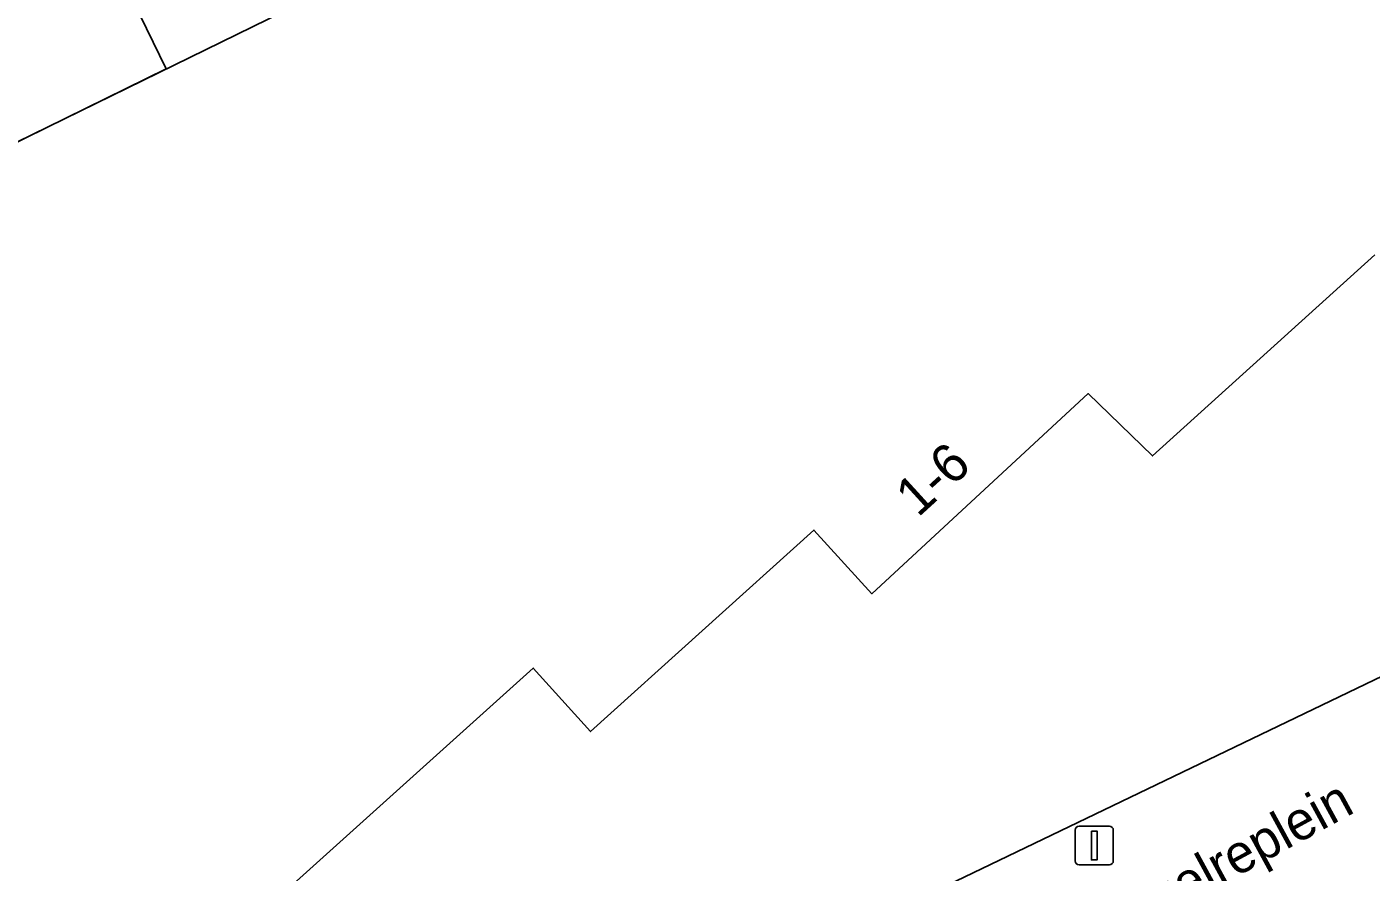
# Model space of a CAD drawing. Extents: x 162172 to 163187, y 382874 to 383685.
# Drawn here: x 162950.36 to 162985.24, y 383583.15 to 383605.1 of the extents above; entities that cross this region are included whole.
import ezdxf

# ---------------------------------------------------------------- set-up
doc = ezdxf.new("R2010")
doc.units = 0
for name, color, linetype in [('IMGEO_Lichtmast', 7, 'Continuous'), ('IMGEO_Lijnafwatering', 7, 'Continuous'), ('IMGEO_Openbare_ruimte_label', 7, 'Continuous'), ('IMGEO_Pand', 7, 'Continuous'), ('IMGEO_Pand_nummerreeks', 7, 'Continuous'), ('IMGEO_Pand_overbouw', 7, 'Continuous'), ('IMGEO_Voetgangersgebied_open', 7, 'Continuous')]:
    doc.layers.add(name, color=color, linetype=linetype)

msp = doc.modelspace()

# ---------------------------------------------------------------- linework, layer by layer
at = {"layer": 'IMGEO_Lichtmast'}
for p, q in [((162977.564, 383583.447), (162977.564, 383584.247)), ((162977.564, 383584.247), (162977.564, 383583.447)), ((162977.664, 383584.347), (162978.454, 383584.347)), ((162978.454, 383584.347), (162977.664, 383584.347)), ((162978.554, 383584.247), (162978.554, 383583.447)), ((162978.554, 383583.447), (162978.554, 383584.247)), ((162978.454, 383583.347), (162977.664, 383583.347)), ((162977.664, 383583.347), (162978.454, 383583.347))]:
    msp.add_line(p, q, dxfattribs=at)
msp.add_lwpolyline([(162977.984, 383584.222), (162978.134, 383584.222), (162978.134, 383583.472), (162977.984, 383583.472), (162977.984, 383584.222)], dxfattribs=at)
for centre, start, end in [((162977.664, 383584.247), 90, 180), ((162977.664, 383584.247), 90, 180), ((162978.454, 383584.247), 0, 90), ((162978.454, 383584.247), 360, 90), ((162977.664, 383583.447), 180, 270), ((162977.664, 383583.447), 180, 270), ((162978.454, 383583.447), 270, 0), ((162978.454, 383583.447), 270, 0)]:
    msp.add_arc(centre, 0.1, start, end, dxfattribs=at)
at = {"layer": 'IMGEO_Lijnafwatering'}
msp.add_lwpolyline([(162989.849, 383590.318), (162970.613, 383581.066)], dxfattribs=at)
at = {"layer": 'IMGEO_Pand'}
msp.add_lwpolyline([(162968.832, 383611.295), (162945.617, 383599.915), (162947.13, 383595.591), (162947.224, 383595.624), (162949.027, 383590.443), (162948.479, 383589.953), (162948.397, 383589.879), (162948.343, 383589.938), (162940.651, 383582.962), (162942.323, 383581.198), (162947.246, 383575.62), (162947.254, 383575.611), (162948.166, 383574.604), (162955.8, 383581.518), (162963.498, 383588.454), (162964.985, 383586.806), (162970.782, 383592.036), (162972.286, 383590.382), (162977.905, 383595.579), (162979.574, 383593.962), (162985.345, 383599.181)], dxfattribs=at)
at = {"layer": 'IMGEO_Pand_overbouw'}
msp.add_lwpolyline([(162951.929, 383608.214), (162944.028, 383605.425), (162944.091, 383605.225), (162943.776, 383605.125), (162943.934, 383604.661), (162945.618, 383599.913), (162953.973, 383604.011)], close=True, dxfattribs=at)
at = {"layer": 'IMGEO_Voetgangersgebied_open'}
for points in [[(162985.325, 383620.803), (162984.986, 383620.655), (162974.036, 383617.22), (162969.172, 383615.655), (162967.006, 383614.882), (162964.355, 383613.233), (162961.873, 383612.374), (162961.115, 383612.107), (162955.551, 383610.144), (162951.658, 383608.771), (162951.929, 383608.214), (162944.028, 383605.425), (162944.091, 383605.225), (162943.776, 383605.125), (162943.934, 383604.661), (162945.617, 383599.915), (162968.832, 383611.295), (162969.854, 383609.262), (162970.57, 383607.834), (162985.005, 383614.906), (162989.761, 383612.076)], [(162985.345, 383599.181), (162979.574, 383593.962), (162977.905, 383595.579), (162972.286, 383590.382), (162970.782, 383592.036), (162964.985, 383586.806), (162963.498, 383588.454), (162955.8, 383581.518), (162948.166, 383574.604)]]:
    msp.add_lwpolyline(points, dxfattribs=at)

# ---------------------------------------------------------------- texts
at = {"layer": 'IMGEO_Openbare_ruimte_label'}
msp.add_text('Klein Tongelreplein', height=1, rotation=28.5647, dxfattribs=at).set_placement((162974.804, 383579.248))
at = {"layer": 'IMGEO_Pand_nummerreeks'}
msp.add_text('1-6', height=1, rotation=42.3301, dxfattribs=at).set_placement((162973.482, 383592.348))

doc.saveas('drawing.dxf')
